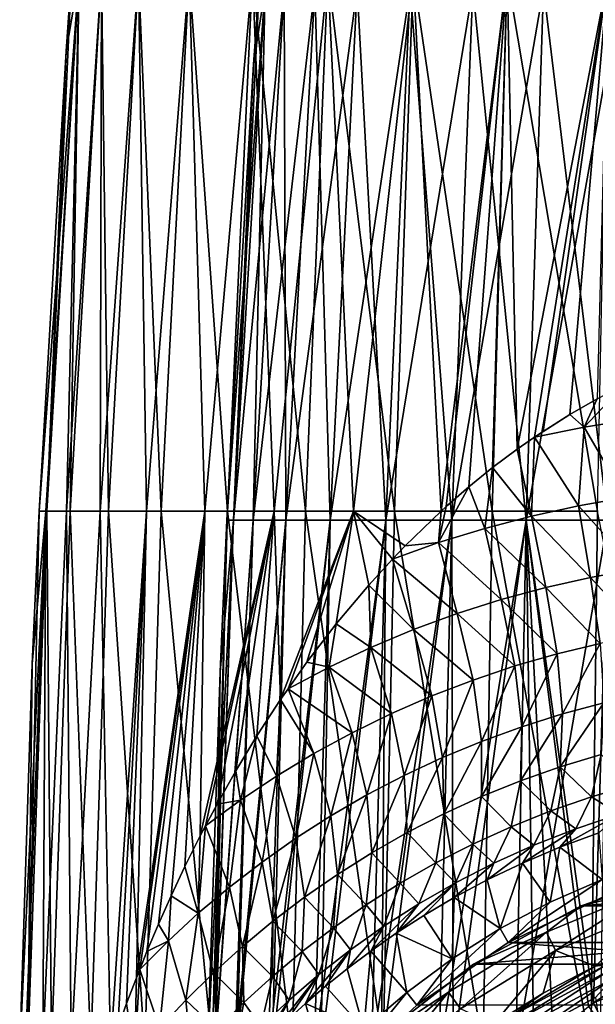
# Model space of a CAD drawing. Header units: metres. Extents: x -62 to 300, y -109 to 109.
# Tile 384 of 656: x -15 to -5, y 10 to 27. Entities that reach past the tile are written whole.
import ezdxf

# ---------------------------------------------------------------- set-up
doc = ezdxf.new("R2010")
doc.units = ezdxf.units.M
doc.layers.add('solid_500635', color=7, linetype='CONTINUOUS')

msp = doc.modelspace()

# ---------------------------------------------------------------- linework, layer by layer
at = {"layer": 'solid_500635'}
for points in [[(-14.736568, 18.826296), (-14.262333, 26.897242), (-14.035182, 28.239803, -1.929091)], [(-14.616217, 18.826296, -1.879538), (-14.736568, 18.826296), (-14.035182, 28.239803, -1.929091)], [(-14.257127, 18.826296, -3.728376), (-14.616217, 18.826296, -1.879538), (-14.035182, 28.239803, -1.929091)], [(-14.599312, 18.826296, 2.006629), (-14.167135, 28.239803), (-14.262333, 26.897242)], [(-14.035182, 28.239803, 1.929091), (-14.167135, 28.239803), (-14.599312, 18.826296, 2.006629)], [(-14.035182, 28.239803, 1.929091), (-14.599312, 18.826296, 2.006629), (-14.190097, 18.826296, 3.975879)], [(-14.262333, 26.897242), (-14.167135, 28.239803), (-14.035182, 28.239803, -1.929091)], [(-14.257127, 18.826296, -3.728376), (-14.035182, 28.239803, -1.929091), (-13.64178, 28.239803, -3.822248)], [(-13.665164, 18.826296, -5.516316), (-14.257127, 18.826296, -3.728376), (-13.64178, 28.239803, -3.822248)], [(-13.64178, 28.239803, 3.822248), (-14.190097, 18.826296, 3.975879), (-13.516547, 18.826296, 5.871065)], [(-13.64178, 28.239803, 3.822248), (-14.035182, 28.239803, 1.929091), (-14.190097, 18.826296, 3.975879)], [(-13.665164, 18.826296, -5.516316), (-13.64178, 28.239803, -3.822248), (-12.994257, 28.239803, -5.644202)], [(-12.849998, 18.826296, -7.214154), (-13.665164, 18.826296, -5.516316), (-12.994257, 28.239803, -5.644202)], [(-12.994257, 28.239803, 5.644202), (-13.64178, 28.239803, 3.822248), (-13.516547, 18.826296, 5.871065)], [(-12.994257, 28.239803, 5.644202), (-13.516547, 18.826296, 5.871065), (-12.59121, 18.826296, 7.656885)], [(-12.849998, 18.826296, -7.214154), (-12.994257, 28.239803, -5.644202), (-12.104675, 28.239803, -7.361016)], [(-12.104675, 28.239803, 7.361016), (-12.994257, 28.239803, 5.644202), (-12.59121, 18.826296, 7.656885)], [(-11.824943, 18.826296, -8.794157), (-12.849998, 18.826296, -7.214154), (-12.104675, 28.239803, -7.361016)], [(-12.104675, 28.239803, 7.361016), (-12.59121, 18.826296, 7.656885), (-11.431323, 18.826296, 9.300071)], [(-11.824943, 18.826296, -8.794157), (-12.104675, 28.239803, -7.361016), (-10.989607, 28.239803, -8.940708)], [(-10.989607, 28.239803, 8.940708), (-12.104675, 28.239803, 7.361016), (-11.431323, 18.826296, 9.300071)], [(-10.606741, 18.826296, -10.230518), (-11.824943, 18.826296, -8.794157), (-10.989607, 28.239803, -8.940708)], [(-10.989607, 28.239803, 8.940708), (-11.431323, 18.826296, 9.300071), (-10.058492, 18.826296, 10.770015)], [(-10.606741, 18.826296, -10.230518), (-10.989607, 28.239803, -8.940708), (-9.669823, 28.239803, -10.353852)], [(-9.669823, 28.239803, 10.353852), (-10.989607, 28.239803, 8.940708), (-10.058492, 18.826296, 10.770015)], [(-9.215292, 18.826296, -11.499777), (-10.606741, 18.826296, -10.230518), (-9.669823, 28.239803, -10.353852)], [(-9.669823, 28.239803, 10.353852), (-10.058492, 18.826296, 10.770015), (-8.498289, 18.826296, 12.039333)], [(-9.215292, 18.826296, -11.499777), (-9.669823, 28.239803, -10.353852), (-8.169909, 28.239803, -11.574123)], [(-8.169909, 28.239803, 11.574123), (-9.669823, 28.239803, 10.353852), (-8.498289, 18.826296, 12.039333)], [(-7.677218, 18.825682, -12.578857), (-9.215292, 18.826296, -11.499777), (-8.169909, 28.239803, -11.574123)], [(-8.169909, 28.239803, 11.574123), (-8.498289, 18.826296, 12.039333), (-6.77978, 18.826296, 13.084382)], [(-7.677218, 18.825682, -12.578857), (-8.169909, 28.239803, -11.574123), (-6.517804, 28.239803, -12.578791)], [(-6.517804, 28.239803, 12.578791), (-8.169909, 28.239803, 11.574123), (-6.77978, 18.826296, 13.084382)], [(-7.586626, 18.907778, -12.629062), (-7.677218, 18.825682, -12.578857), (-6.517804, 28.239803, -12.578791)], [(-7.189917, 19.254568, -12.839574), (-7.586626, 18.907778, -12.629062), (-6.517804, 28.239803, -12.578791)], [(-6.773803, 19.593658, -13.044826), (-7.189917, 19.254568, -12.839574), (-6.517804, 28.239803, -12.578791)], [(-6.517804, 28.239803, 12.578791), (-6.77978, 18.826296, 13.084382), (-4.934977, 18.826296, 13.885693)], [(-6.342115, 19.915552, -13.24196), (-6.773803, 19.593658, -13.044826), (-6.517804, 28.239803, -12.578791)], [(-6.342115, 19.915552, -13.24196), (-6.517804, 28.239803, -12.578791), (-4.744285, 28.239803, -13.349138)], [(-4.744285, 28.239803, 13.349138), (-6.517804, 28.239803, 12.578791), (-4.934977, 18.826296, 13.885693)], [(-6.041135, 20.124258, -13.370173), (-6.342115, 19.915552, -13.24196), (-4.744285, 28.239803, -13.349138)], [(-5.888456, 20.226065, -13.432354), (-6.041135, 20.124258, -13.370173), (-4.744285, 28.239803, -13.349138)], [(-5.416943, 20.523573, -13.612576), (-5.888456, 20.226065, -13.432354), (-4.744285, 28.239803, -13.349138)], [(-4.939496, 20.798214, -13.777514), (-5.416943, 20.523573, -13.612576), (-4.744285, 28.239803, -13.349138)], [(-11.44042, 18.666904), (-10.9702, 26.669518), (-10.765108, 28.000711, 1.547789)], [(-11.323974, 18.666904, 1.628142), (-11.44042, 18.666904), (-10.765108, 28.000711, 1.547789)], [(-11.323974, 18.666904, -1.628142), (-10.875809, 28.000711), (-10.9702, 26.669518)], [(-10.765108, 28.000711, -1.547789), (-10.875809, 28.000711), (-11.323974, 18.666904, -1.628142)], [(-11.323974, 18.666904, 1.628142), (-10.765108, 28.000711, 1.547789), (-10.435262, 28.000711, 3.064069)], [(-10.977003, 18.666904, 3.223139), (-11.323974, 18.666904, 1.628142), (-10.435262, 28.000711, 3.064069)], [(-10.765108, 28.000711, -1.547789), (-11.323974, 18.666904, -1.628142), (-10.977003, 18.666904, -3.223139)], [(-10.977003, 18.666904, 3.223139), (-10.435262, 28.000711, 3.064069), (-9.892983, 28.000711, 4.517974)], [(-10.406572, 18.666904, 4.752522), (-10.977003, 18.666904, 3.223139), (-9.892983, 28.000711, 4.517974)], [(-10.435262, 28.000711, -3.064069), (-10.977003, 18.666904, -3.223139), (-10.406572, 18.666904, -4.752522)], [(-10.435262, 28.000711, -3.064069), (-10.765108, 28.000711, -1.547789), (-10.977003, 18.666904, -3.223139)], [(-10.9702, 26.669518), (-10.875809, 28.000711), (-10.765108, 28.000711, 1.547789)], [(-9.892983, 28.000711, -4.517974), (-10.435262, 28.000711, -3.064069), (-10.406572, 18.666904, -4.752522)], [(-10.406572, 18.666904, 4.752522), (-9.892983, 28.000711, 4.517974), (-9.149312, 28.000711, 5.879906)], [(-9.624294, 18.666904, 6.185158), (-10.406572, 18.666904, 4.752522), (-9.149312, 28.000711, 5.879906)], [(-9.892983, 28.000711, -4.517974), (-10.406572, 18.666904, -4.752522), (-9.624294, 18.666904, -6.185158)], [(-9.149312, 28.000711, -5.879906), (-9.892983, 28.000711, -4.517974), (-9.624294, 18.666904, -6.185158)], [(-9.624294, 18.666904, 6.185158), (-9.149312, 28.000711, 5.879906), (-8.219388, 28.000711, 7.12214)], [(-8.646093, 18.666904, 7.491882), (-9.624294, 18.666904, 6.185158), (-8.219388, 28.000711, 7.12214)], [(-9.149312, 28.000711, -5.879906), (-9.624294, 18.666904, -6.185158), (-8.646093, 18.666904, -7.491882)], [(-8.219388, 28.000711, -7.12214), (-9.149312, 28.000711, -5.879906), (-8.646093, 18.666904, -7.491882)], [(-8.646093, 18.666904, 7.491882), (-8.219388, 28.000711, 7.12214), (-7.12214, 28.000711, 8.219388)], [(-7.491882, 18.666904, 8.646093), (-8.646093, 18.666904, 7.491882), (-7.12214, 28.000711, 8.219388)], [(-8.219388, 28.000711, -7.12214), (-8.646093, 18.666904, -7.491882), (-7.491882, 18.666904, -8.646093)], [(-7.12214, 28.000711, -8.219388), (-8.219388, 28.000711, -7.12214), (-7.491882, 18.666904, -8.646093)], [(-7.491882, 18.666904, 8.646093), (-7.12214, 28.000711, 8.219388), (-5.879906, 28.000711, 9.149312)], [(-6.185158, 18.666904, 9.624294), (-7.491882, 18.666904, 8.646093), (-5.879906, 28.000711, 9.149312)], [(-7.12214, 28.000711, -8.219388), (-7.491882, 18.666904, -8.646093), (-6.185158, 18.666904, -9.624294)], [(-5.879906, 28.000711, -9.149312), (-7.12214, 28.000711, -8.219388), (-6.185158, 18.666904, -9.624294)], [(-6.185158, 18.666904, 9.624294), (-5.879906, 28.000711, 9.149312), (-4.517974, 28.000711, 9.892983)], [(-4.752522, 18.666904, 10.406572), (-6.185158, 18.666904, 9.624294), (-4.517974, 28.000711, 9.892983)], [(-5.879906, 28.000711, -9.149312), (-6.185158, 18.666904, -9.624294), (-4.752522, 18.666904, -10.406572)], [(-4.517974, 28.000711, -9.892983), (-5.879906, 28.000711, -9.149312), (-4.752522, 18.666904, -10.406572)], [(-14.599312, 18.826296, 2.006629), (-14.262333, 26.897242), (-14.736568, 18.826296)], [(-11.323974, 18.666904, -1.628142), (-10.9702, 26.669518), (-11.44042, 18.666904)], [(-5.164958, 20.299822, -13.730405), (-4.939496, 20.798214, -13.777514), (-4.4662, 21.041683, -13.924391)], [(-5.164958, 20.299822, -13.730405), (-4.4662, 21.041683, -13.924391), (-4.291249, 20.439898, -14.039496)], [(-5.164958, 20.299822, -13.730405), (-5.416943, 20.523573, -13.612576), (-4.939496, 20.798214, -13.777514)], [(-5.416943, 20.523573, -13.612576), (-6.041135, 20.124258, -13.370173), (-5.888456, 20.226065, -13.432354)], [(-5.164958, 20.299822, -13.730405), (-6.041135, 20.124258, -13.370173), (-5.416943, 20.523573, -13.612576)], [(-5.164958, 20.299822, -13.730405), (-4.291249, 20.439898, -14.039496), (-4.44388, 19.065819, -14.269252)], [(-5.164958, 20.299822, -13.730405), (-5.267087, 18.919405, -13.922626), (-6.041135, 20.124258, -13.370173)], [(-5.164958, 20.299822, -13.730405), (-4.44388, 19.065819, -14.269252), (-5.267087, 18.919405, -13.922626)], [(-6.090372, 18.73945, -13.52589), (-6.342115, 19.915552, -13.24196), (-6.041135, 20.124258, -13.370173)], [(-6.090372, 18.73945, -13.52589), (-6.041135, 20.124258, -13.370173), (-5.267087, 18.919405, -13.922626)], [(-6.090372, 18.73945, -13.52589), (-6.773803, 19.593658, -13.044826), (-6.342115, 19.915552, -13.24196)], [(-6.910375, 18.524851, -13.082209), (-7.189917, 19.254568, -12.839574), (-6.773803, 19.593658, -13.044826)], [(-6.910375, 18.524851, -13.082209), (-6.773803, 19.593658, -13.044826), (-6.090372, 18.73945, -13.52589)], [(-7.723547, 18.275066, -12.594926), (-7.586626, 18.907778, -12.629062), (-7.189917, 19.254568, -12.839574)], [(-7.723547, 18.275066, -12.594926), (-7.189917, 19.254568, -12.839574), (-6.910375, 18.524851, -13.082209)], [(-5.267087, 18.919405, -13.922626), (-4.44388, 19.065819, -14.269252), (-4.267655, 17.812695, -14.836766)], [(-7.723547, 18.275066, -12.594926), (-7.677218, 18.825682, -12.578857), (-7.586626, 18.907778, -12.629062)], [(-6.090372, 18.73945, -13.52589), (-5.267087, 18.919405, -13.922626), (-5.055145, 17.666525, -14.471022)], [(-5.267087, 18.919405, -13.922626), (-4.267655, 17.812695, -14.836766), (-5.055145, 17.666525, -14.471022)], [(-15.078089, 9.401768), (-14.856912, 16.146561), (-14.616217, 18.826296, -1.879538)], [(-14.97656, 9.401768, -1.746831), (-15.078089, 9.401768), (-14.616217, 18.826296, -1.879538)], [(-14.67334, 9.401768, -3.470138), (-14.97656, 9.401768, -1.746831), (-14.616217, 18.826296, -1.879538)], [(-14.937651, 9.401768, 2.053133), (-14.736568, 18.826296), (-14.856912, 16.146561)], [(-14.599312, 18.826296, 2.006629), (-14.736568, 18.826296), (-14.937651, 9.401768, 2.053133)], [(-14.599312, 18.826296, 2.006629), (-14.937651, 9.401768, 2.053133), (-14.518952, 9.401768, 4.068019)], [(-14.856912, 16.146561), (-14.736568, 18.826296), (-14.616217, 18.826296, -1.879538)], [(-14.67334, 9.401768, -3.470138), (-14.616217, 18.826296, -1.879538), (-14.257127, 18.826296, -3.728376)], [(-14.172512, 9.401768, -5.146712), (-14.67334, 9.401768, -3.470138), (-14.257127, 18.826296, -3.728376)], [(-14.190097, 18.826296, 3.975879), (-14.599312, 18.826296, 2.006629), (-14.518952, 9.401768, 4.068019)], [(-14.190097, 18.826296, 3.975879), (-14.518952, 9.401768, 4.068019), (-13.829793, 9.401768, 6.007127)], [(-14.172512, 9.401768, -5.146712), (-14.257127, 18.826296, -3.728376), (-13.665164, 18.826296, -5.516316)], [(-13.516547, 18.826296, 5.871065), (-14.190097, 18.826296, 3.975879), (-13.829793, 9.401768, 6.007127)], [(-13.481194, 9.400908, -6.753279), (-14.172512, 9.401768, -5.146712), (-13.665164, 18.826296, -5.516316)], [(-13.516547, 18.826296, 5.871065), (-13.829793, 9.401768, 6.007127), (-12.883012, 9.401768, 7.834333)], [(-13.481194, 9.400908, -6.753279), (-13.665164, 18.826296, -5.516316), (-12.849998, 18.826296, -7.214154)], [(-12.59121, 18.826296, 7.656885), (-13.516547, 18.826296, 5.871065), (-12.883012, 9.401768, 7.834333)], [(-13.356965, 9.759773, -6.976738), (-13.481194, 9.400908, -6.753279), (-12.849998, 18.826296, -7.214154)], [(-13.200231, 10.191936, -7.24596), (-13.356965, 9.759773, -6.976738), (-12.849998, 18.826296, -7.214154)], [(-13.02965, 10.639597, -7.524494), (-13.200231, 10.191936, -7.24596), (-12.849998, 18.826296, -7.214154)], [(-13.02965, 10.639597, -7.524494), (-12.849998, 18.826296, -7.214154), (-11.824943, 18.826296, -8.794157)], [(-12.97041, 10.78986, -7.617999), (-13.02965, 10.639597, -7.524494), (-11.824943, 18.826296, -8.794157)], [(-12.843575, 11.103086, -7.813024), (-12.97041, 10.78986, -7.617999), (-11.824943, 18.826296, -8.794157)], [(-12.59121, 18.826296, 7.656885), (-12.883012, 9.401768, 7.834333), (-11.696243, 9.401768, 9.5156)], [(-12.641032, 11.582375, -8.110841), (-12.843575, 11.103086, -7.813024), (-11.824943, 18.826296, -8.794157)], [(-12.41914, 12.079309, -8.419817), (-12.641032, 11.582375, -8.110841), (-11.824943, 18.826296, -8.794157)], [(-11.431323, 18.826296, 9.300071), (-12.59121, 18.826296, 7.656885), (-11.696243, 9.401768, 9.5156)], [(-12.176393, 12.59426, -8.739264), (-12.41914, 12.079309, -8.419817), (-11.824943, 18.826296, -8.794157)], [(-11.908187, 13.130625, -9.072145), (-12.176393, 12.59426, -8.739264), (-11.824943, 18.826296, -8.794157)], [(-11.908187, 13.130625, -9.072145), (-11.824943, 18.826296, -8.794157), (-10.606741, 18.826296, -10.230518)], [(-11.816568, 13.30722, -9.181396), (-11.908187, 13.130625, -9.072145), (-10.606741, 18.826296, -10.230518)], [(-11.611851, 13.689141, -9.417981), (-11.816568, 13.30722, -9.181396), (-10.606741, 18.826296, -10.230518)], [(-11.779049, 9.322167), (-11.559745, 16.009855), (-11.323974, 18.666904, 1.628142)], [(-11.659155, 9.322167, 1.676333), (-11.779049, 9.322167), (-11.323974, 18.666904, 1.628142)], [(-11.431323, 18.826296, 9.300071), (-11.696243, 9.401768, 9.5156), (-10.291596, 9.401768, 11.019609)], [(-11.659155, 9.322167, 1.676333), (-11.323974, 18.666904, 1.628142), (-10.977003, 18.666904, 3.223139)], [(-11.301914, 9.322167, 3.318542), (-11.659155, 9.322167, 1.676333), (-10.977003, 18.666904, 3.223139)], [(-11.651351, 9.322167, -1.729744), (-11.44042, 18.666904), (-11.559745, 16.009855)], [(-11.323974, 18.666904, -1.628142), (-11.44042, 18.666904), (-11.651351, 9.322167, -1.729744)], [(-10.977003, 18.666904, -3.223139), (-11.651351, 9.322167, -1.729744), (-11.271026, 9.322167, -3.421984)], [(-10.977003, 18.666904, -3.223139), (-11.323974, 18.666904, -1.628142), (-11.651351, 9.322167, -1.729744)], [(-11.280996, 14.273774, -9.779852), (-11.611851, 13.689141, -9.417981), (-10.606741, 18.826296, -10.230518)], [(-11.559745, 16.009855), (-11.44042, 18.666904), (-11.323974, 18.666904, 1.628142)], [(-10.058492, 18.826296, 10.770015), (-11.431323, 18.826296, 9.300071), (-10.291596, 9.401768, 11.019609)], [(-11.301914, 9.322167, 3.318542), (-10.977003, 18.666904, 3.223139), (-10.406572, 18.666904, 4.752522)], [(-10.7146, 9.322167, 4.893194), (-11.301914, 9.322167, 3.318542), (-10.406572, 18.666904, 4.752522)], [(-10.911647, 14.883688, -10.156831), (-11.280996, 14.273774, -9.779852), (-10.606741, 18.826296, -10.230518)], [(-10.406572, 18.666904, -4.752522), (-11.271026, 9.322167, -3.421984), (-10.646319, 9.322167, -5.040027)], [(-10.406572, 18.666904, -4.752522), (-10.977003, 18.666904, -3.223139), (-11.271026, 9.322167, -3.421984)], [(-10.496773, 15.521176, -10.549964), (-10.911647, 14.883688, -10.156831), (-10.606741, 18.826296, -10.230518)], [(-10.7146, 9.322167, 4.893194), (-10.406572, 18.666904, 4.752522), (-9.624294, 18.666904, 6.185158)], [(-9.909166, 9.322167, 6.368235), (-10.7146, 9.322167, 4.893194), (-9.624294, 18.666904, 6.185158)], [(-9.624294, 18.666904, -6.185158), (-10.646319, 9.322167, -5.040027), (-9.790777, 9.322167, -6.548791)], [(-9.624294, 18.666904, -6.185158), (-10.406572, 18.666904, -4.752522), (-10.646319, 9.322167, -5.040027)], [(-10.496773, 15.521176, -10.549964), (-10.606741, 18.826296, -10.230518), (-9.215292, 18.826296, -11.499777)], [(-10.366593, 15.711941, -10.667244), (-10.496773, 15.521176, -10.549964), (-9.215292, 18.826296, -11.499777)], [(-10.033926, 16.177736, -10.954895), (-10.366593, 15.711941, -10.667244), (-9.215292, 18.826296, -11.499777)], [(-10.058492, 18.826296, 10.770015), (-10.291596, 9.401768, 11.019609), (-8.695237, 9.401768, 12.318344)], [(-8.498289, 18.826296, 12.039333), (-10.058492, 18.826296, 10.770015), (-8.695237, 9.401768, 12.318344)], [(-9.521607, 16.848103, -11.365941), (-10.033926, 16.177736, -10.954895), (-9.215292, 18.826296, -11.499777)], [(-9.909166, 9.322167, 6.368235), (-9.624294, 18.666904, 6.185158), (-8.646093, 18.666904, 7.491882)], [(-8.902011, 9.322167, 7.713636), (-9.909166, 9.322167, 6.368235), (-8.646093, 18.666904, 7.491882)], [(-8.646093, 18.666904, -7.491882), (-9.790777, 9.322167, -6.548791), (-8.722949, 9.322167, -7.915563)], [(-8.646093, 18.666904, -7.491882), (-9.624294, 18.666904, -6.185158), (-9.790777, 9.322167, -6.548791)], [(-8.948377, 17.528574, -11.784837), (-9.521607, 16.848103, -11.365941), (-9.215292, 18.826296, -11.499777)], [(-8.309458, 18.218946, -12.205401), (-9.215292, 18.826296, -11.499777), (-7.677218, 18.825682, -12.578857)], [(-8.531393, 17.987526, -12.064499), (-8.948377, 17.528574, -11.784837), (-9.215292, 18.826296, -11.499777)], [(-8.309458, 18.218946, -12.205401), (-8.531393, 17.987526, -12.064499), (-9.215292, 18.826296, -11.499777)], [(-8.902011, 9.322167, 7.713636), (-8.646093, 18.666904, 7.491882), (-7.491882, 18.666904, 8.646093)], [(-7.713636, 9.322167, 8.902011), (-8.902011, 9.322167, 7.713636), (-7.491882, 18.666904, 8.646093)], [(-7.491882, 18.666904, -8.646093), (-8.722949, 9.322167, -7.915563), (-7.465989, 9.322167, -9.110708)], [(-7.491882, 18.666904, -8.646093), (-8.646093, 18.666904, -7.491882), (-8.722949, 9.322167, -7.915563)], [(-8.498289, 18.826296, 12.039333), (-8.695237, 9.401768, 12.318344), (-6.936902, 9.401768, 13.387612)], [(-6.77978, 18.826296, 13.084382), (-8.498289, 18.826296, 12.039333), (-6.936902, 9.401768, 13.387612)], [(-7.723547, 18.275066, -12.594926), (-8.309458, 18.218946, -12.205401), (-7.677218, 18.825682, -12.578857)], [(-7.713636, 9.322167, 8.902011), (-7.491882, 18.666904, 8.646093), (-6.185158, 18.666904, 9.624294)], [(-6.368235, 9.322167, 9.909166), (-7.713636, 9.322167, 8.902011), (-6.185158, 18.666904, 9.624294)], [(-6.185158, 18.666904, -9.624294), (-7.491882, 18.666904, -8.646093), (-7.465989, 9.322167, -9.110708)], [(-6.185158, 18.666904, -9.624294), (-7.465989, 9.322167, -9.110708), (-6.049728, 9.326893, -10.106636)], [(-6.77978, 18.826296, 13.084382), (-6.936902, 9.401768, 13.387612), (-5.049345, 9.401768, 14.207494)], [(-6.910375, 18.524851, -13.082209), (-6.090372, 18.73945, -13.52589), (-5.841477, 17.487751, -14.053699)], [(-4.934977, 18.826296, 13.885693), (-6.77978, 18.826296, 13.084382), (-5.049345, 9.401768, 14.207494)], [(-6.368235, 9.322167, 9.909166), (-6.185158, 18.666904, 9.624294), (-4.752522, 18.666904, 10.406572)], [(-4.893194, 9.322167, 10.7146), (-6.368235, 9.322167, 9.909166), (-4.752522, 18.666904, 10.406572)], [(-6.185158, 18.666904, -9.624294), (-5.090981, 10.135561, -10.59933), (-5.003191, 10.20005, -10.639175)], [(-4.752522, 18.666904, -10.406572), (-6.185158, 18.666904, -9.624294), (-5.003191, 10.20005, -10.639175)], [(-6.185158, 18.666904, -9.624294), (-5.708358, 9.639028, -10.294538), (-5.090981, 10.135561, -10.59933)], [(-6.185158, 18.666904, -9.624294), (-6.049728, 9.326893, -10.106636), (-5.708358, 9.639028, -10.294538)], [(-6.090372, 18.73945, -13.52589), (-5.055145, 17.666525, -14.471022), (-5.841477, 17.487751, -14.053699)], [(-4.934977, 18.826296, 13.885693), (-5.049345, 9.401768, 14.207494), (-3.067728, 9.401768, 14.762716)], [(-4.752522, 18.666904, -10.406572), (-5.003191, 10.20005, -10.639175), (-4.375832, 10.619757, -10.900013)], [(-7.723547, 18.275066, -12.594926), (-6.910375, 18.524851, -13.082209), (-6.623384, 17.27549, -13.588409)], [(-6.910375, 18.524851, -13.082209), (-5.841477, 17.487751, -14.053699), (-6.623384, 17.27549, -13.588409)], [(-7.723547, 18.275066, -12.594926), (-8.531393, 17.987526, -12.064499), (-8.309458, 18.218946, -12.205401)], [(-7.723547, 18.275066, -12.594926), (-7.397549, 17.029345, -13.078905), (-8.531393, 17.987526, -12.064499)], [(-7.723547, 18.275066, -12.594926), (-6.623384, 17.27549, -13.588409), (-7.397549, 17.029345, -13.078905)], [(-8.161207, 16.749376, -12.5289), (-8.948377, 17.528574, -11.784837), (-8.531393, 17.987526, -12.064499)], [(-8.161207, 16.749376, -12.5289), (-8.531393, 17.987526, -12.064499), (-7.397549, 17.029345, -13.078905)], [(-5.055145, 17.666525, -14.471022), (-4.267655, 17.812695, -14.836766), (-4.13194, 16.658838, -15.61029)], [(-5.841477, 17.487751, -14.053699), (-5.055145, 17.666525, -14.471022), (-4.886623, 16.507978, -15.230358)], [(-5.055145, 17.666525, -14.471022), (-4.13194, 16.658838, -15.61029), (-4.886623, 16.507978, -15.230358)], [(-8.911622, 16.436337, -11.941847), (-9.521607, 16.848103, -11.365941), (-8.948377, 17.528574, -11.784837)], [(-8.911622, 16.436337, -11.941847), (-8.948377, 17.528574, -11.784837), (-8.161207, 16.749376, -12.5289)], [(-6.623384, 17.27549, -13.588409), (-5.841477, 17.487751, -14.053699), (-5.63757, 16.325714, -14.798213)], [(-5.841477, 17.487751, -14.053699), (-4.886623, 16.507978, -15.230358), (-5.63757, 16.325714, -14.798213)], [(-7.397549, 17.029345, -13.078905), (-6.623384, 17.27549, -13.588409), (-6.381833, 16.111565, -14.317885)], [(-6.623384, 17.27549, -13.588409), (-5.63757, 16.325714, -14.798213), (-6.381833, 16.111565, -14.317885)], [(-8.161207, 16.749376, -12.5289), (-7.397549, 17.029345, -13.078905), (-7.116471, 15.865455, -13.793451)], [(-7.397549, 17.029345, -13.078905), (-6.381833, 16.111565, -14.317885), (-7.116471, 15.865455, -13.793451)], [(-9.646539, 16.091005, -11.321087), (-10.033926, 16.177736, -10.954895), (-9.521607, 16.848103, -11.365941)], [(-9.646539, 16.091005, -11.321087), (-9.521607, 16.848103, -11.365941), (-8.911622, 16.436337, -11.941847)], [(-8.911622, 16.436337, -11.941847), (-8.161207, 16.749376, -12.5289), (-7.839096, 15.587667, -13.228817)], [(-8.161207, 16.749376, -12.5289), (-7.116471, 15.865455, -13.793451), (-7.839096, 15.587667, -13.228817)], [(-9.646539, 16.091005, -11.321087), (-8.911622, 16.436337, -11.941847), (-8.547358, 15.279069, -12.627627)], [(-8.911622, 16.436337, -11.941847), (-7.839096, 15.587667, -13.228817), (-8.547358, 15.279069, -12.627627)], [(-5.63757, 16.325714, -14.798213), (-4.886623, 16.507978, -15.230358), (-5.546938, 15.269112, -15.70902)], [(-4.886623, 16.507978, -15.230358), (-4.820542, 15.463712, -16.157045), (-5.546938, 15.269112, -15.70902)], [(-6.381833, 16.111565, -14.317885), (-5.63757, 16.325714, -14.798213), (-6.262991, 15.043866, -15.212703)], [(-5.63757, 16.325714, -14.798213), (-5.546938, 15.269112, -15.70902), (-6.262991, 15.043866, -15.212703)], [(-14.937651, 9.401768, 2.053133), (-14.856912, 16.146561), (-15.078089, 9.401768)], [(-9.646539, 16.091005, -11.321087), (-10.366593, 15.711941, -10.667244), (-10.033926, 16.177736, -10.954895)], [(-9.646539, 16.091005, -11.321087), (-9.239342, 14.940522, -11.993313), (-10.366593, 15.711941, -10.667244)], [(-9.646539, 16.091005, -11.321087), (-8.547358, 15.279069, -12.627627), (-9.239342, 14.940522, -11.993313)], [(-7.116471, 15.865455, -13.793451), (-6.381833, 16.111565, -14.317885), (-6.966211, 14.788383, -14.67253)], [(-6.381833, 16.111565, -14.317885), (-6.262991, 15.043866, -15.212703), (-6.966211, 14.788383, -14.67253)], [(-11.651351, 9.322167, -1.729744), (-11.559745, 16.009855), (-11.779049, 9.322167)], [(-7.839096, 15.587667, -13.228817), (-7.116471, 15.865455, -13.793451), (-7.65469, 14.503286, -14.092617)], [(-7.116471, 15.865455, -13.793451), (-6.966211, 14.788383, -14.67253), (-7.65469, 14.503286, -14.092617)], [(-9.913332, 14.573219, -11.329025), (-10.496773, 15.521176, -10.549964), (-10.366593, 15.711941, -10.667244)], [(-9.913332, 14.573219, -11.329025), (-10.366593, 15.711941, -10.667244), (-9.239342, 14.940522, -11.993313)], [(-8.547358, 15.279069, -12.627627), (-7.839096, 15.587667, -13.228817), (-8.326568, 14.18967, -13.476812)], [(-7.839096, 15.587667, -13.228817), (-7.65469, 14.503286, -14.092617), (-8.326568, 14.18967, -13.476812)], [(-10.567947, 14.178296, -10.637641), (-10.911647, 14.883688, -10.156831), (-10.496773, 15.521176, -10.549964)], [(-10.567947, 14.178296, -10.637641), (-10.496773, 15.521176, -10.549964), (-9.913332, 14.573219, -11.329025)], [(-4.820542, 15.463712, -16.157045), (-4.870156, 14.558875, -17.220657), (-5.585216, 14.342488, -16.754318)], [(-5.546938, 15.269112, -15.70902), (-4.820542, 15.463712, -16.157045), (-5.585216, 14.342488, -16.754318)], [(-9.239342, 14.940522, -11.993313), (-8.547358, 15.279069, -12.627627), (-8.980375, 13.848548, -12.828641)], [(-8.547358, 15.279069, -12.627627), (-8.326568, 14.18967, -13.476812), (-8.980375, 13.848548, -12.828641)], [(-5.546938, 15.269112, -15.70902), (-5.585216, 14.342488, -16.754318), (-6.284888, 14.096134, -16.239531)], [(-6.262991, 15.043866, -15.212703), (-5.546938, 15.269112, -15.70902), (-6.284888, 14.096134, -16.239531)], [(-6.262991, 15.043866, -15.212703), (-6.284888, 14.096134, -16.239531), (-6.967185, 13.820867, -15.681143)], [(-6.966211, 14.788383, -14.67253), (-6.262991, 15.043866, -15.212703), (-6.967185, 13.820867, -15.681143)], [(-11.202019, 13.757022, -9.921761), (-11.280996, 14.273774, -9.779852), (-10.911647, 14.883688, -10.156831)], [(-11.202019, 13.757022, -9.921761), (-10.911647, 14.883688, -10.156831), (-10.567947, 14.178296, -10.637641)], [(-9.913332, 14.573219, -11.329025), (-9.239342, 14.940522, -11.993313), (-9.614815, 13.481188, -12.151336)], [(-9.239342, 14.940522, -11.993313), (-8.980375, 13.848548, -12.828641), (-9.614815, 13.481188, -12.151336)], [(-7.65469, 14.503286, -14.092617), (-6.966211, 14.788383, -14.67253), (-7.630754, 13.51778, -15.083513)], [(-6.966211, 14.788383, -14.67253), (-6.967185, 13.820867, -15.681143), (-7.630754, 13.51778, -15.083513)], [(-10.567947, 14.178296, -10.637641), (-9.913332, 14.573219, -11.329025), (-10.228871, 13.088765, -11.447801)], [(-9.913332, 14.573219, -11.329025), (-9.614815, 13.481188, -12.151336), (-10.228871, 13.088765, -11.447801)], [(-5.585216, 14.342488, -16.754318), (-4.870156, 14.558875, -17.220657), (-5.036039, 13.816602, -18.391731)], [(-4.870156, 14.558875, -17.220657), (-4.298647, 14.032116, -18.824409), (-5.036039, 13.816602, -18.391731)], [(-8.326568, 14.18967, -13.476812), (-7.65469, 14.503286, -14.092617), (-8.274309, 13.188293, -14.450724)], [(-7.65469, 14.503286, -14.092617), (-7.630754, 13.51778, -15.083513), (-8.274309, 13.188293, -14.450724)], [(-6.284888, 14.096134, -16.239531), (-5.585216, 14.342488, -16.754318), (-5.753456, 13.569348, -17.904747)], [(-5.585216, 14.342488, -16.754318), (-5.036039, 13.816602, -18.391731), (-5.753456, 13.569348, -17.904747)], [(-11.202019, 13.757022, -9.921761), (-11.611851, 13.689141, -9.417981), (-11.280996, 14.273774, -9.779852)], [(-11.202019, 13.757022, -9.921761), (-10.567947, 14.178296, -10.637641), (-10.821706, 12.67254, -10.720658)], [(-10.567947, 14.178296, -10.637641), (-10.228871, 13.088765, -11.447801), (-10.821706, 12.67254, -10.720658)], [(-8.980375, 13.848548, -12.828641), (-8.326568, 14.18967, -13.476812), (-8.896909, 12.833662, -13.786409)], [(-8.326568, 14.18967, -13.476812), (-8.274309, 13.188293, -14.450724), (-8.896909, 12.833662, -13.786409)], [(-6.967185, 13.820867, -15.681143), (-6.284888, 14.096134, -16.239531), (-6.449162, 13.292219, -17.369097)], [(-6.284888, 14.096134, -16.239531), (-5.753456, 13.569348, -17.904747), (-6.449162, 13.292219, -17.369097)], [(-5.036039, 13.816602, -18.391731), (-4.298647, 14.032116, -18.824409), (-4.552708, 13.509133, -20.093374)], [(-9.614815, 13.481188, -12.151336), (-8.980375, 13.848548, -12.828641), (-9.497753, 12.455297, -13.0939)], [(-8.980375, 13.848548, -12.828641), (-8.896909, 12.833662, -13.786409), (-9.497753, 12.455297, -13.0939)], [(-7.630754, 13.51778, -15.083513), (-6.967185, 13.820867, -15.681143), (-7.12171, 12.987055, -16.790085)], [(-6.967185, 13.820867, -15.681143), (-6.449162, 13.292219, -17.369097), (-7.12171, 12.987055, -16.790085)], [(-11.202019, 13.757022, -9.921761), (-11.816568, 13.30722, -9.181396), (-11.611851, 13.689141, -9.417981)], [(-11.202019, 13.757022, -9.921761), (-11.392664, 12.233662, -9.972251), (-11.816568, 13.30722, -9.181396)], [(-11.202019, 13.757022, -9.921761), (-10.821706, 12.67254, -10.720658), (-11.392664, 12.233662, -9.972251)], [(-5.753456, 13.569348, -17.904747), (-5.036039, 13.816602, -18.391731), (-5.313867, 13.255995, -19.639141)], [(-5.036039, 13.816602, -18.391731), (-4.552708, 13.509133, -20.093374), (-5.313867, 13.255995, -19.639141)], [(-10.228871, 13.088765, -11.447801), (-9.614815, 13.481188, -12.151336), (-10.076273, 12.054463, -12.376132)], [(-9.614815, 13.481188, -12.151336), (-9.497753, 12.455297, -13.0939), (-10.076273, 12.054463, -12.376132)], [(-8.274309, 13.188293, -14.450724), (-7.630754, 13.51778, -15.083513), (-7.770367, 12.655536, -16.172342)], [(-7.630754, 13.51778, -15.083513), (-7.12171, 12.987055, -16.790085), (-7.770367, 12.655536, -16.172342)], [(-6.449162, 13.292219, -17.369097), (-5.753456, 13.569348, -17.904747), (-6.047166, 12.969531, -19.12969)], [(-5.753456, 13.569348, -17.904747), (-5.313867, 13.255995, -19.639141), (-6.047166, 12.969531, -19.12969)], [(-4.552708, 13.509133, -20.093374), (-4.905999, 13.186681, -21.388813), (-5.591731, 12.934143, -20.98081)], [(-5.313867, 13.255995, -19.639141), (-4.552708, 13.509133, -20.093374), (-5.591731, 12.934143, -20.98081)], [(-11.941218, 11.773258, -9.20468), (-11.908187, 13.130625, -9.072145), (-11.816568, 13.30722, -9.181396)], [(-11.941218, 11.773258, -9.20468), (-11.816568, 13.30722, -9.181396), (-11.392664, 12.233662, -9.972251)], [(-11.941218, 11.773258, -9.20468), (-12.176393, 12.59426, -8.739264), (-11.908187, 13.130625, -9.072145)], [(-8.896909, 12.833662, -13.786409), (-8.274309, 13.188293, -14.450724), (-8.394488, 12.299509, -15.520215)], [(-8.274309, 13.188293, -14.450724), (-7.770367, 12.655536, -16.172342), (-8.394488, 12.299509, -15.520215)], [(-7.12171, 12.987055, -16.790085), (-6.449162, 13.292219, -17.369097), (-6.751296, 12.652704, -18.57131)], [(-6.449162, 13.292219, -17.369097), (-6.047166, 12.969531, -19.12969), (-6.751296, 12.652704, -18.57131)], [(-5.313867, 13.255995, -19.639141), (-5.591731, 12.934143, -20.98081), (-6.251426, 12.654521, -20.535868)], [(-6.047166, 12.969531, -19.12969), (-5.313867, 13.255995, -19.639141), (-6.251426, 12.654521, -20.535868)], [(-5.591731, 12.934143, -20.98081), (-4.905999, 13.186681, -21.388813), (-4.852975, 12.36518, -36.392689)], [(-10.821706, 12.67254, -10.720658), (-10.228871, 13.088765, -11.447801), (-10.63203, 11.632456, -11.635755)], [(-10.228871, 13.088765, -11.447801), (-10.076273, 12.054463, -12.376132), (-10.63203, 11.632456, -11.635755)], [(-7.770367, 12.655536, -16.172342), (-7.12171, 12.987055, -16.790085), (-7.42538, 12.308274, -17.969791)], [(-7.12171, 12.987055, -16.790085), (-6.751296, 12.652704, -18.57131), (-7.42538, 12.308274, -17.969791)], [(-6.047166, 12.969531, -19.12969), (-6.251426, 12.654521, -20.535868), (-6.868242, 12.358912, -20.064314)], [(-6.751296, 12.652704, -18.57131), (-6.047166, 12.969531, -19.12969), (-6.868242, 12.358912, -20.064314)], [(-9.497753, 12.455297, -13.0939), (-8.896909, 12.833662, -13.786409), (-8.99373, 11.92055, -14.837461)], [(-8.896909, 12.833662, -13.786409), (-8.394488, 12.299509, -15.520215), (-8.99373, 11.92055, -14.837461)], [(-6.251426, 12.654521, -20.535868), (-5.591731, 12.934143, -20.98081), (-5.763456, 11.96794, -36.392689)], [(-5.591731, 12.934143, -20.98081), (-4.852975, 12.36518, -36.392689), (-5.763456, 11.96794, -36.392689)], [(-11.392664, 12.233662, -9.972251), (-10.821706, 12.67254, -10.720658), (-11.164719, 11.190434, -10.875106)], [(-10.821706, 12.67254, -10.720658), (-10.63203, 11.632456, -11.635755), (-11.164719, 11.190434, -10.875106)], [(-8.394488, 12.299509, -15.520215), (-7.770367, 12.655536, -16.172342), (-8.06936, 11.938607, -17.330063)], [(-7.770367, 12.655536, -16.172342), (-7.42538, 12.308274, -17.969791), (-8.06936, 11.938607, -17.330063)], [(-6.751296, 12.652704, -18.57131), (-6.868242, 12.358912, -20.064314), (-7.44888, 12.048622, -19.565689)], [(-7.42538, 12.308274, -17.969791), (-6.751296, 12.652704, -18.57131), (-7.44888, 12.048622, -19.565689)], [(-6.868242, 12.358912, -20.064314), (-6.251426, 12.654521, -20.535868), (-6.641706, 11.503773, -36.392689)], [(-6.251426, 12.654521, -20.535868), (-5.763456, 11.96794, -36.392689), (-6.641706, 11.503773, -36.392689)], [(-11.941218, 11.773258, -9.20468), (-12.41914, 12.079309, -8.419817), (-12.176393, 12.59426, -8.739264)], [(-10.076273, 12.054463, -12.376132), (-9.497753, 12.455297, -13.0939), (-9.567863, 11.520275, -14.127521)], [(-9.497753, 12.455297, -13.0939), (-8.99373, 11.92055, -14.837461), (-9.567863, 11.520275, -14.127521)], [(3.19066, 12.602324, -38), (-3.19066, 12.602324, -38), (-5.221393, 11.905237, -38)], [(-3.967935, 12.212049, -42.863949), (-5.221393, 11.905237, -38), (-3.19066, 12.602324, -38)], [(5.221393, 11.905237, -38), (3.19066, 12.602324, -38), (-5.221393, 11.905237, -38)], [(-8.99373, 11.92055, -14.837461), (-8.394488, 12.299509, -15.520215), (-8.683288, 11.546065, -16.656755)], [(-8.394488, 12.299509, -15.520215), (-8.06936, 11.938607, -17.330063), (-8.683288, 11.546065, -16.656755)], [(-7.42538, 12.308274, -17.969791), (-7.981755, 11.733978, -19.068037), (-8.46683, 11.421472, -18.569284)], [(-8.06936, 11.938607, -17.330063), (-7.42538, 12.308274, -17.969791), (-8.46683, 11.421472, -18.569284)], [(-7.42538, 12.308274, -17.969791), (-7.44888, 12.048622, -19.565689), (-7.981755, 11.733978, -19.068037)], [(-7.44888, 12.048622, -19.565689), (-6.868242, 12.358912, -20.064314), (-6.641706, 11.503773, -36.392689)], [(-4.852975, 12.36518, -36.392689), (-4.747665, 12.101635, -38), (-6.5, 11.25833, -38)], [(-4.852975, 12.36518, -36.392689), (-6.5, 11.25833, -38), (-5.763456, 11.96794, -36.392689)], [(-11.941218, 11.773258, -9.20468), (-11.392664, 12.233662, -9.972251), (-11.67412, 10.729511, -10.096279)], [(-11.392664, 12.233662, -9.972251), (-11.164719, 11.190434, -10.875106), (-11.67412, 10.729511, -10.096279)], [(-6.5, 11.25833, -38), (-4.747665, 12.101635, -38), (6.5, 11.25833, -38)], [(-3.967935, 12.212049, -42.863949), (-5.829468, 11.440976, -42.863949), (-5.221393, 11.905237, -38)], [(-3.967935, 12.212049, -42.863949), (-5.667172, 11.122452, -47.727131), (-5.829468, 11.440976, -42.863949)], [(-3.967935, 12.212049, -42.863949), (-3.857465, 11.872057, -47.727131), (-5.667172, 11.122452, -47.727131)], [(-12.466953, 11.292371, -8.419827), (-12.641032, 11.582375, -8.110841), (-12.41914, 12.079309, -8.419817)], [(-12.466953, 11.292371, -8.419827), (-12.41914, 12.079309, -8.419817), (-11.941218, 11.773258, -9.20468)], [(-10.63203, 11.632456, -11.635755), (-10.076273, 12.054463, -12.376132), (-10.116828, 11.100094, -13.393371)], [(-10.076273, 12.054463, -12.376132), (-9.567863, 11.520275, -14.127521), (-10.116828, 11.100094, -13.393371)], [(-9.567863, 11.520275, -14.127521), (-8.99373, 11.92055, -14.837461), (-9.267475, 11.132611, -15.953761)], [(-8.99373, 11.92055, -14.837461), (-8.683288, 11.546065, -16.656755), (-9.267475, 11.132611, -15.953761)], [(-8.06936, 11.938607, -17.330063), (-8.46683, 11.421472, -18.569284), (-8.91357, 11.109773, -18.072123)], [(-8.683288, 11.546065, -16.656755), (-8.06936, 11.938607, -17.330063), (-8.91357, 11.109773, -18.072123)], [(-7.981755, 11.733978, -19.068037), (-7.44888, 12.048622, -19.565689), (-7.482812, 10.97527, -36.392689)], [(-7.44888, 12.048622, -19.565689), (-6.641706, 11.503773, -36.392689), (-7.482812, 10.97527, -36.392689)], [(-5.763456, 11.96794, -36.392689), (-6.5, 11.25833, -38), (-6.641706, 11.503773, -36.392689)], [(-12.466953, 11.292371, -8.419827), (-11.941218, 11.773258, -9.20468), (-12.160089, 10.250697, -9.301142)], [(-11.941218, 11.773258, -9.20468), (-11.67412, 10.729511, -10.096279), (-12.160089, 10.250697, -9.301142)], [(5.221393, 11.905237, -38), (-5.221393, 11.905237, -38), (-7.109881, 10.883297, -38)], [(-5.829468, 11.440976, -42.863949), (-7.109881, 10.883297, -38), (-5.221393, 11.905237, -38)], [(7.109881, 10.883297, -38), (5.221393, 11.905237, -38), (-7.109881, 10.883297, -38)], [(-5.667172, 11.122452, -47.727131), (-3.857465, 11.872057, -47.727131), (-4.971691, 10.843474, -52.566944)], [(-3.857465, 11.872057, -47.727131), (-4.014937, 11.23294, -52.566944), (-4.971691, 10.843474, -52.566944)], [(-12.466953, 11.292371, -8.419827), (-12.843575, 11.103086, -7.813024), (-12.641032, 11.582375, -8.110841)], [(-11.164719, 11.190434, -10.875106), (-10.63203, 11.632456, -11.635755), (-10.64065, 10.661377, -12.637691)], [(-10.63203, 11.632456, -11.635755), (-10.116828, 11.100094, -13.393371), (-10.64065, 10.661377, -12.637691)], [(-8.46683, 11.421472, -18.569284), (-7.981755, 11.733978, -19.068037), (-7.482812, 10.97527, -36.392689)], [(-10.116828, 11.100094, -13.393371), (-9.567863, 11.520275, -14.127521), (-9.822322, 10.70013, -15.224639)], [(-9.567863, 11.520275, -14.127521), (-9.267475, 11.132611, -15.953761), (-9.822322, 10.70013, -15.224639)], [(-8.683288, 11.546065, -16.656755), (-8.91357, 11.109773, -18.072123), (-9.326908, 10.79913, -17.581167)], [(-9.267475, 11.132611, -15.953761), (-8.683288, 11.546065, -16.656755), (-9.326908, 10.79913, -17.581167)], [(-8.91357, 11.109773, -18.072123), (-8.46683, 11.421472, -18.569284), (-8.282072, 10.38539, -36.392689)], [(-8.46683, 11.421472, -18.569284), (-7.482812, 10.97527, -36.392689), (-8.282072, 10.38539, -36.392689)], [(-6.641706, 11.503773, -36.392689), (-6.5, 11.25833, -38), (-8.10649, 10.162416, -38)], [(-6.641706, 11.503773, -36.392689), (-8.10649, 10.162416, -38), (-7.482812, 10.97527, -36.392689)], [(-5.829468, 11.440976, -42.863949), (-7.547461, 10.388188, -42.863949), (-7.109881, 10.883297, -38)], [(-5.829468, 11.440976, -42.863949), (-7.337335, 10.098974, -47.727131), (-7.547461, 10.388188, -42.863949)], [(-5.829468, 11.440976, -42.863949), (-5.667172, 11.122452, -47.727131), (-7.337335, 10.098974, -47.727131)], [(-12.466953, 11.292371, -8.419827), (-12.97041, 10.78986, -7.617999), (-12.843575, 11.103086, -7.813024)], [(-12.466953, 11.292371, -8.419827), (-12.622526, 9.754906, -8.491358), (-12.97041, 10.78986, -7.617999)], [(-12.466953, 11.292371, -8.419827), (-12.160089, 10.250697, -9.301142), (-12.622526, 9.754906, -8.491358)], [(-8.10649, 10.162416, -38), (-6.5, 11.25833, -38), (8.10649, 10.162416, -38)], [(-6.5, 11.25833, -38), (6.5, 11.25833, -38), (8.10649, 10.162416, -38)], [(-4.769703, 10.873829, -52.736504), (-4.971691, 10.843474, -52.566944), (-4.014937, 11.23294, -52.566944)], [(-11.67412, 10.729511, -10.096279), (-11.164719, 11.190434, -10.875106), (-11.139429, 10.205327, -11.862819)], [(-11.164719, 11.190434, -10.875106), (-10.64065, 10.661377, -12.637691), (-11.139429, 10.205327, -11.862819)], [(-10.64065, 10.661377, -12.637691), (-10.116828, 11.100094, -13.393371), (-10.34833, 10.250217, -14.472411)], [(-10.116828, 11.100094, -13.393371), (-9.822322, 10.70013, -15.224639), (-10.34833, 10.250217, -14.472411)], [(-9.267475, 11.132611, -15.953761), (-9.707171, 10.493397, -17.094763), (-10.060646, 10.190268, -16.616238)], [(-9.822322, 10.70013, -15.224639), (-9.267475, 11.132611, -15.953761), (-10.060646, 10.190268, -16.616238)], [(-9.267475, 11.132611, -15.953761), (-9.326908, 10.79913, -17.581167), (-9.707171, 10.493397, -17.094763)], [(-9.326908, 10.79913, -17.581167), (-8.91357, 11.109773, -18.072123), (-9.035015, 9.737431, -36.392689)], [(-8.91357, 11.109773, -18.072123), (-8.282072, 10.38539, -36.392689), (-9.035015, 9.737431, -36.392689)], [(-7.337335, 10.098974, -47.727131), (-5.667172, 11.122452, -47.727131), (-6.758737, 9.829452, -52.566944)], [(-5.667172, 11.122452, -47.727131), (-5.889102, 10.373867, -52.566944), (-6.758737, 9.829452, -52.566944)], [(-5.667172, 11.122452, -47.727131), (-4.971691, 10.843474, -52.566944), (-5.889102, 10.373867, -52.566944)], [(7.109881, 10.883297, -38), (-7.109881, 10.883297, -38), (-8.804487, 9.564364, -38)], [(-7.547461, 10.388188, -42.863949), (-8.804487, 9.564364, -38), (-7.109881, 10.883297, -38)], [(8.804487, 9.564364, -38), (7.109881, 10.883297, -38), (-8.804487, 9.564364, -38)], [(-7.482812, 10.97527, -36.392689), (-8.10649, 10.162416, -38), (-8.282072, 10.38539, -36.392689)], [(-13.06137, 9.242951, -7.668422), (-13.02965, 10.639597, -7.524494), (-12.97041, 10.78986, -7.617999)], [(-13.06137, 9.242951, -7.668422), (-12.97041, 10.78986, -7.617999), (-12.622526, 9.754906, -8.491358)], [(-12.160089, 10.250697, -9.301142), (-11.67412, 10.729511, -10.096279), (-11.613308, 9.733067, -11.070842)], [(-11.67412, 10.729511, -10.096279), (-11.139429, 10.205327, -11.862819), (-11.613308, 9.733067, -11.070842)], [(-9.707171, 10.493397, -17.094763), (-9.326908, 10.79913, -17.581167), (-9.035015, 9.737431, -36.392689)], [(-6.494424, 9.940456, -52.736504), (-4.971691, 10.843474, -52.566944), (-4.769703, 10.873829, -52.736504)], [(-6.494424, 9.940456, -52.736504), (-4.769703, 10.873829, -52.736504), (-6.433517, 9.84723, -52.876362)], [(-6.494424, 9.940456, -52.736504), (-5.889102, 10.373867, -52.566944), (-4.971691, 10.843474, -52.566944)], [(-4.769703, 10.873829, -52.736504), (-4.724971, 10.771849, -52.876362), (-6.433517, 9.84723, -52.876362)], [(-6.433517, 9.84723, -52.876362), (-4.724971, 10.771849, -52.876362), (-6.349591, 9.718773, -52.968102)], [(-4.724971, 10.771849, -52.876362), (-4.663334, 10.63133, -52.968102), (-6.349591, 9.718773, -52.968102)], [(-13.06137, 9.242951, -7.668422), (-13.200231, 10.191936, -7.24596), (-13.02965, 10.639597, -7.524494)], [(-11.139429, 10.205327, -11.862819), (-10.64065, 10.661377, -12.637691), (-10.846044, 9.784363, -13.699795)], [(-10.64065, 10.661377, -12.637691), (-10.34833, 10.250217, -14.472411), (-10.846044, 9.784363, -13.699795)], [(-9.822322, 10.70013, -15.224639), (-10.388487, 9.891748, -16.14415), (-10.691457, 9.599707, -15.682788)], [(-10.34833, 10.250217, -14.472411), (-9.822322, 10.70013, -15.224639), (-10.691457, 9.599707, -15.682788)], [(-9.822322, 10.70013, -15.224639), (-10.060646, 10.190268, -16.616238), (-10.388487, 9.891748, -16.14415)], [(-6.349591, 9.718773, -52.968102), (-4.663334, 10.63133, -52.968102), (-5.877078, 9.806718, -53)], [(-4.663334, 10.63133, -52.968102), (-4.968988, 10.297138, -53), (-5.877078, 9.806718, -53)], [(-4.130042, 10.550814, -11.004259), (-4.375832, 10.619757, -10.900013), (-5.003191, 10.20005, -10.639175)], [(-4.130042, 10.550814, -11.004259), (-5.003191, 10.20005, -10.639175), (-4.730749, 9.660237, -10.858891)], [(-10.060646, 10.190268, -16.616238), (-9.707171, 10.493397, -17.094763), (-9.035015, 9.737431, -36.392689)], [(-8.282072, 10.38539, -36.392689), (-8.10649, 10.162416, -38), (-9.528788, 8.842377, -38)], [(-8.282072, 10.38539, -36.392689), (-9.528788, 8.842377, -38), (-9.035015, 9.737431, -36.392689)], [(-7.547461, 10.388188, -42.863949), (-9.07961, 9.07961, -42.863949), (-8.804487, 9.564364, -38)], [(-7.547461, 10.388188, -42.863949), (-8.826827, 8.826827, -47.727131), (-9.07961, 9.07961, -42.863949)], [(-7.547461, 10.388188, -42.863949), (-7.337335, 10.098974, -47.727131), (-8.826827, 8.826827, -47.727131)], [(-6.494424, 9.940456, -52.736504), (-6.758737, 9.829452, -52.566944), (-5.889102, 10.373867, -52.566944)], [(-13.06137, 9.242951, -7.668422), (-13.356965, 9.759773, -6.976738), (-13.200231, 10.191936, -7.24596)], [(-12.622526, 9.754906, -8.491358), (-12.160089, 10.250697, -9.301142), (-12.062458, 9.245599, -10.263609)], [(-12.160089, 10.250697, -9.301142), (-11.613308, 9.733067, -11.070842), (-12.062458, 9.245599, -10.263609)], [(-11.613308, 9.733067, -11.070842), (-11.139429, 10.205327, -11.862819), (-11.316015, 9.303841, -12.909124)], [(-11.139429, 10.205327, -11.862819), (-10.846044, 9.784363, -13.699795), (-11.316015, 9.303841, -12.909124)], [(-10.34833, 10.250217, -14.472411), (-10.691457, 9.599707, -15.682788), (-10.970478, 9.315721, -15.236674)], [(-10.846044, 9.784363, -13.699795), (-10.34833, 10.250217, -14.472411), (-10.970478, 9.315721, -15.236674)], [(-5.877078, 9.806718, -53), (-4.968988, 10.297138, -53), (-4.903429, 9.846635, -53)], [(-4.730749, 9.660237, -10.858891), (-5.003191, 10.20005, -10.639175), (-5.090981, 10.135561, -10.59933)], [(-10.388487, 9.891748, -16.14415), (-10.060646, 10.190268, -16.616238), (-9.737431, 9.035015, -36.392689)], [(-10.060646, 10.190268, -16.616238), (-9.035015, 9.737431, -36.392689), (-9.737431, 9.035015, -36.392689)]]:
    msp.add_3dface(points, dxfattribs=at)

doc.saveas('drawing.dxf')
